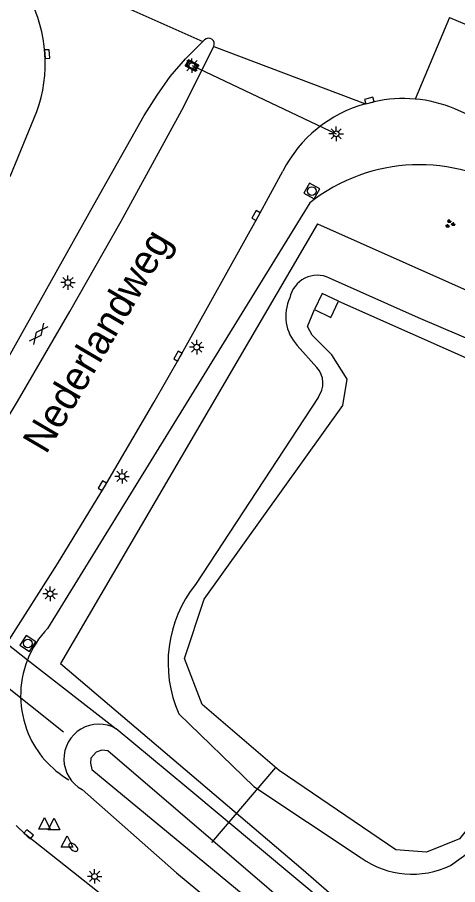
# Model space of a CAD drawing. Extents: x 136000 to 138005, y 398500 to 400500.
# Drawn here: x 136405.4 to 136443.5, y 398986.9 to 399062 of the extents above; entities that cross this region are included whole.
import ezdxf

# ---------------------------------------------------------------- set-up
doc = ezdxf.new("R2010")
doc.units = 0
for name, color, linetype in [('gg-afsc-faunaraster', 7, 'Continuous'), ('gg-anno-openbare ruimte label', 7, 'Continuous'), ('gg-knt-BGT kruinlijn', 7, 'Continuous'), ('gg-knt-bovenkant onderkant talud', 7, 'Continuous'), ('gg-knt-verharding', 7, 'Continuous'), ('gg-kntw-bovenkant insteek waterloop', 7, 'Continuous'), ('gg-kntw-waterlijn', 7, 'Continuous'), ('gg-kwrk-duiker nz buis', 7, 'Continuous'), ('gg-kwrk-uitstroombak niveau min 01', 7, 'Continuous'), ('gt-grn-groengrens', 7, 'Continuous'), ('gt-grn-weggrens', 7, 'Continuous'), ('gt-knt-lijn portaal', 7, 'Continuous'), ('gt-symb-brandkraan', 7, 'Continuous'), ('gt-symb-gesloten verharding', 7, 'Continuous'), ('gt-symb-groenvak', 7, 'Continuous'), ('gt-symb-kolk', 7, 'Continuous'), ('gt-symb-lichtmast', 7, 'Continuous'), ('gt-symb-rioolschacht', 7, 'Continuous'), ('gt-symb-waterafsluiter', 7, 'Continuous'), ('gt-symb-wegwijzer', 7, 'Continuous')]:
    doc.layers.add(name, color=color, linetype=linetype)

# ---------------------------------------------------------------- blocks, each defined once
blk = doc.blocks.new('gt0-LMAST')
at = {"layer": 'gt-symb-lichtmast'}
for p, q in [((-0.182, 0.173), (-0.447, 0.438)), ((-0.005, 0.246), (-0.005, 0.621)), ((0.172, 0.173), (0.437, 0.438)), ((-0.255, -0.004), (-0.63, -0.004)), ((-0.182, -0.181), (-0.447, -0.446)), ((-0.005, -0.254), (-0.005, -0.629)), ((0.437, -0.446), (0.172, -0.181)), ((0.245, -0.004), (0.62, -0.004))]:
    blk.add_line(p, q, dxfattribs=at)
blk.add_circle((-0.005, -0.004), 0.25, dxfattribs=at)
blk = doc.blocks.new('gt0-KOLK')
at = {"layer": 'gt-symb-kolk'}
blk.add_lwpolyline([(0, 0), (0.375, 0), (0.375, 0.4), (-0.375, 0.4), (-0.375, 0), (0, 0)], dxfattribs=at)
blk = doc.blocks.new('gt0-GRVAK')
at = {"layer": 'gt-symb-groenvak'}
for p, q in [((-0.11, 0.189), (-0.228, 0.24)), ((-0.182, 0.153), (0.088, 0.153)), ((-0.091, 0.211), (-0.156, 0.322)), ((-0.047, 0.214), (-0.047, 0.393)), ((-0.004, 0.211), (0.061, 0.322)), ((0.015, 0.189), (0.133, 0.24)), ((0.262, -0.052), (0.197, 0.059)), ((0.305, -0.049), (0.305, 0.13)), ((0.349, -0.052), (0.414, 0.059)), ((-0.245, -0.228), (-0.363, -0.177)), ((-0.318, -0.264), (-0.047, -0.264)), ((-0.226, -0.206), (-0.291, -0.095)), ((-0.183, -0.203), (-0.183, -0.024)), ((-0.139, -0.206), (-0.074, -0.095)), ((-0.12, -0.228), (-0.002, -0.177)), ((0.243, -0.074), (0.125, -0.023)), ((0.17, -0.11), (0.441, -0.11)), ((0.368, -0.074), (0.486, -0.023))]:
    blk.add_line(p, q, dxfattribs=at)
blk = doc.blocks.new('gt0-WW')
at = {"layer": 'gt-symb-wegwijzer'}
blk.add_lwpolyline([(-0.5, 0.295), (-0.5, -0.295), (0.5, -0.295), (0.5, 0.295), (-0.5, 0.295)], dxfattribs=at)
blk.add_lwpolyline([(-0.418, -0.212), (0.417, -0.212), (0.417, 0.212), (-0.418, 0.212)], close=True, dxfattribs=at)
blk = doc.blocks.new('gt0-RS')
at = {"layer": 'gt-symb-rioolschacht'}
blk.add_lwpolyline([(-0.5, -0.5), (0.5, -0.5), (0.5, 0.5), (-0.5, 0.5)], close=True, dxfattribs=at)
blk.add_circle((0, 0), 0.375, dxfattribs=at)
blk = doc.blocks.new('gt0-GESVH1')
at = {"layer": 'gt-symb-gesloten verharding'}
for p, q in [((-0.992, -0.261), (0.008, 0.239)), ((0.008, -0.261), (-0.992, 0.239)), ((0.008, 0.239), (1.008, -0.261)), ((1.008, 0.239), (0.008, -0.261))]:
    blk.add_line(p, q, dxfattribs=at)
blk = doc.blocks.new('gt0-BR')
at = {"layer": 'gt-symb-brandkraan'}
for centre, radius, start, end in [((-0.244, 0), 0.206, 107.56694, 252.43307), ((0.599, -2.664), 3, 106.89205, 107.56694), ((0, -0.691), 0.938, 73.10799, 106.89205), ((-0.599, -2.664), 3, 72.43309, 73.10799), ((0.244, 0), 0.206, 287.56695, 72.43309), ((0.599, 2.664), 3, 252.43307, 253.10797), ((0, 0.691), 0.938, 253.10797, 286.89206), ((-0.599, 2.664), 3, 286.89206, 287.56695)]:
    blk.add_arc(centre, radius, start, end, dxfattribs=at)
blk = doc.blocks.new('gt0-WAFSL')
at = {"layer": 'gt-symb-waterafsluiter'}
for p, q in [((-0.5, -0.333), (0, 0.667)), ((0, 0.667), (0.5, -0.333)), ((0.5, -0.333), (-0.5, -0.333))]:
    blk.add_line(p, q, dxfattribs=at)

msp = doc.modelspace()

# ---------------------------------------------------------------- linework, layer by layer
at = {"layer": 'gg-afsc-faunaraster'}
for points in [[(136431.414, 399044.158), (136409.164, 399006.073), (136430.174, 398988.213), (136432.422, 398986.232), (136475.068, 398944.943), (136477.504, 398942.927), (136480.138, 398940.855), (136513.205, 398914.236)], [(136431.414, 399044.158), (136514.206, 399007.255), (136539.616, 398995.618), (136551.946, 399002.563)]]:
    msp.add_lwpolyline(points, dxfattribs=at)
at = {"layer": 'gg-knt-BGT kruinlijn'}
msp.add_line((136430.733, 399045.966), (136408.041, 399009.118), dxfattribs=at)
for centre, radius, start, end in [((136440.225, 399033.999), 15.274, 56.03889, 128.42173), ((136414.182, 399003.281), 8.472, 136.45377, 158.42968)]:
    msp.add_arc(centre, radius, start, end, dxfattribs=at)
at = {"layer": 'gg-knt-bovenkant onderkant talud'}
for centre, radius, start, end in [((136414.181, 399003.286), 8.469, 158.45878, 202.83113), ((136414.179, 399003.287), 8.468, 202.83861, 239.50492)]:
    msp.add_arc(centre, radius, start, end, dxfattribs=at)
at = {"layer": 'gg-knt-verharding'}
for p, q in [((136421.471, 399059.943), (136421.627, 399060.096)), ((136435.56, 399054.538), (136436.311, 399054.739)), ((136404.812, 399048.265), (136407.114, 399053.876))]:
    msp.add_line(p, q, dxfattribs=at)
for points in [[(136442.845, 399062.044), (136454.925, 399056.934), (136490.874, 399041.766), (136515.717, 399031.307), (136533.222, 399023.897), (136552.453, 399015.442), (136557.468, 399013.147)], [(136389.515, 399008.16), (136390.003, 399008.895), (136392.192, 399012.284), (136395.932, 399018.185), (136399.116, 399023.294), (136402.218, 399028.368), (136404.729, 399032.706), (136412.037, 399045.792), (136416.394, 399053.55), (136417.516, 399055.312), (136418.661, 399056.919), (136419.968, 399058.46), (136421.471, 399059.943)], [(136393.893, 399010.045), (136397.706, 399015.984), (136400.82, 399021.076), (136405.436, 399028.774), (136409.965, 399036.571), (136414.406, 399044.392), (136419.671, 399054.017), (136422.425, 399059.516)], [(136489.365, 399034.534), (136476.65, 399039.8), (136448.346, 399051.86), (136443.289, 399054.125)], [(136404.506, 399007.795), (136408.911, 399014.692), (136412.958, 399021.382), (136417.247, 399028.675), (136419.497, 399032.599), (136426.268, 399044.78), (136428.419, 399048.731)], [(136451.928, 398949.139), (136449.254, 398951.677), (136435.985, 398965.276), (136429.634, 398971.295), (136423.939, 398976.499), (136415.285, 398984.008), (136406.118, 398991.258), (136405.321, 398992.028)]]:
    msp.add_lwpolyline(points, dxfattribs=at)
for centre, radius, start, end in [((136395.302, 399058.074), 12.536, 340.43523, 27.21513), ((136421.978, 399059.74), 0.5, 333.39591, 134.58351), ((136438.463, 399043.674), 11.246, 104.96117, 153.27426), ((136438.826, 399043.347), 11.666, 84.95259, 102.44786), ((136438.819, 399043.328), 11.686, 67.50969, 84.9283)]:
    msp.add_arc(centre, radius, start, end, dxfattribs=at)
at = {"layer": 'gg-kntw-bovenkant insteek waterloop'}
for p, q in [((136429.644, 399033.63), (136431.355, 399031.71)), ((136431.455, 399029.123), (136420.848, 399012.917)), ((136442.921, 398988.573), (136447.455, 398991.851))]:
    msp.add_line(p, q, dxfattribs=at)
for points in [[(136503.497, 399008.856), (136481.234, 399018.539), (136458.963, 399027.991), (136440.137, 399036.018), (136432.444, 399039.463)], [(136419.392, 399001.724), (136425.896, 398995.404), (136435.199, 398989.234)], [(136441.996, 398975.707), (136432.679, 398984.823), (136420.085, 398995.336), (136413.971, 399000.426)], [(136411.042, 398995.148), (136419.206, 398987.934), (136438.328, 398972.09)]]:
    msp.add_lwpolyline(points, dxfattribs=at)
for centre, radius, start, end in [((136431.395, 399037.273), 2.428, 64.41165, 168.892), ((136432.389, 399036.155), 3.73, 154.83735, 222.61517), ((136429.847, 399030.356), 2.027, 322.51844, 41.90887), ((136429.373, 399006.117), 10.905, 141.42213, 203.75489), ((136412.475, 398997.804), 3.018, 60.29212, 241.65214), ((136439.619, 398995.429), 7.61, 234.4945, 295.72036)]:
    msp.add_arc(centre, radius, start, end, dxfattribs=at)
at = {"layer": 'gg-kntw-waterlijn'}
for points in [[(136433.215, 399037.446), (136470.279, 399020.988), (136505.43, 399005.746), (136508.859, 399004.032), (136514.765, 398996.792)], [(136421.411, 399002.508), (136419.887, 399006.509), (136421.602, 399011.653), (136433.604, 399028.418), (136433.986, 399030.704), (136432.652, 399032.8), (136430.937, 399034.515), (136430.556, 399035.277), (136431.139, 399036.728)], [(136520.672, 398916.965), (136475.519, 398952.401), (136463.706, 398964.785), (136461.992, 398968.595), (136467.326, 398977.74), (136467.898, 398981.551), (136465.612, 398986.695), (136463.135, 398989.933), (136455.705, 398995.077), (136450.18, 398995.268), (136445.988, 398993.744), (136443.702, 398990.886), (136440.844, 398989.743), (136438.177, 398989.933), (136428.079, 398996.792), (136421.411, 399002.508)], [(136411.86, 398996.897), (136440.077, 398973.595), (136440.996, 398974.708), (136413.251, 398998.515), (136412.74, 398998.561), (136412.261, 398998.378), (136411.795, 398997.88), (136411.749, 398997.446), (136411.86, 398996.897)]]:
    msp.add_lwpolyline(points, dxfattribs=at)
at = {"layer": 'gg-kwrk-duiker nz buis'}
for p, q in [((136409.429, 399000.113), (136377.597, 399025.523)), ((136422.268, 398990.577), (136427.793, 398997.068))]:
    msp.add_line(p, q, dxfattribs=at)
at = {"layer": 'gg-kwrk-uitstroombak niveau min 01'}
for p, q in [((136432.559, 399036.033), (136433.215, 399037.446)), ((136431.139, 399036.728), (136432.559, 399036.033))]:
    msp.add_line(p, q, dxfattribs=at)
msp.add_lwpolyline([(136433.215, 399037.446), (136431.824, 399038.127), (136431.139, 399036.728)], dxfattribs=at)
at = {"layer": 'gt-grn-groengrens'}
for p, q in [((136404.506, 399007.795), (136406.303, 399006.396)), ((136406.303, 399006.396), (136413.971, 399000.426))]:
    msp.add_line(p, q, dxfattribs=at)
at = {"layer": 'gt-grn-weggrens'}
for p, q in [((136405.992, 399066.867), (136421.471, 399059.943)), ((136442.845, 399062.044), (136439.852, 399054.968)), ((136422.425, 399059.516), (136435.56, 399054.538))]:
    msp.add_line(p, q, dxfattribs=at)
at = {"layer": 'gt-knt-lijn portaal'}
msp.add_line((136420.547, 399057.867), (136433.023, 399051.953), dxfattribs=at)

# ---------------------------------------------------------------- block references
at = {"layer": 'gt-symb-brandkraan', "rotation": -38.33752289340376}
msp.add_blockref('gt0-BR', (136410.275, 398990.154), dxfattribs=at)
at = {"layer": 'gt-symb-gesloten verharding', "rotation": 51.41174435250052}
msp.add_blockref('gt0-GESVH1', (136407.259, 399034.629), dxfattribs=at)
at = {"layer": 'gt-symb-groenvak'}
msp.add_blockref('gt0-GRVAK', (136442.861, 399044.159), dxfattribs=at)
at = {"layer": 'gt-symb-kolk'}
for p, rotation in [((136407.814, 399058.844), -86.50230473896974), ((136435.944, 399054.648), 15.969016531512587), ((136426.268, 399044.78), 60.9231364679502), ((136419.497, 399032.599), 60.20538279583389), ((136412.958, 399021.382), 58.82018224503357), ((136406.282, 398991.127), -38.82982490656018)]:
    msp.add_blockref('gt0-KOLK', p, dxfattribs=dict(at, rotation=rotation))
at = {"layer": 'gt-symb-lichtmast'}
for p in [(136420.547, 399057.868), (136433.028, 399051.957), (136409.812, 399039.068), (136420.954, 399033.474), (136414.493, 399022.287), (136408.274, 399012.112), (136412.118, 398987.633)]:
    msp.add_blockref('gt0-LMAST', p, dxfattribs=at)
at = {"layer": 'gt-symb-rioolschacht'}
for p, rotation in [((136430.917, 399046.999), 60.79515967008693), ((136406.335, 399007.803), 56.91369260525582)]:
    msp.add_blockref('gt0-RS', p, dxfattribs=dict(at, rotation=rotation))
at = {"layer": 'gt-symb-waterafsluiter'}
for p in [(136407.776, 398992.062), (136408.606, 398991.998), (136409.731, 398990.484)]:
    msp.add_blockref('gt0-WAFSL', p, dxfattribs=at)
at = {"layer": 'gt-symb-wegwijzer', "rotation": -28.189259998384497}
msp.add_blockref('gt0-WW', (136420.547, 399057.867), dxfattribs=at)

# ---------------------------------------------------------------- texts
at = {"layer": 'gg-anno-openbare ruimte label'}
msp.add_text('Nederlandweg', height=2.5, rotation=59.5, dxfattribs=at).set_placement((136407.918, 399024.119))

doc.saveas('drawing.dxf')
